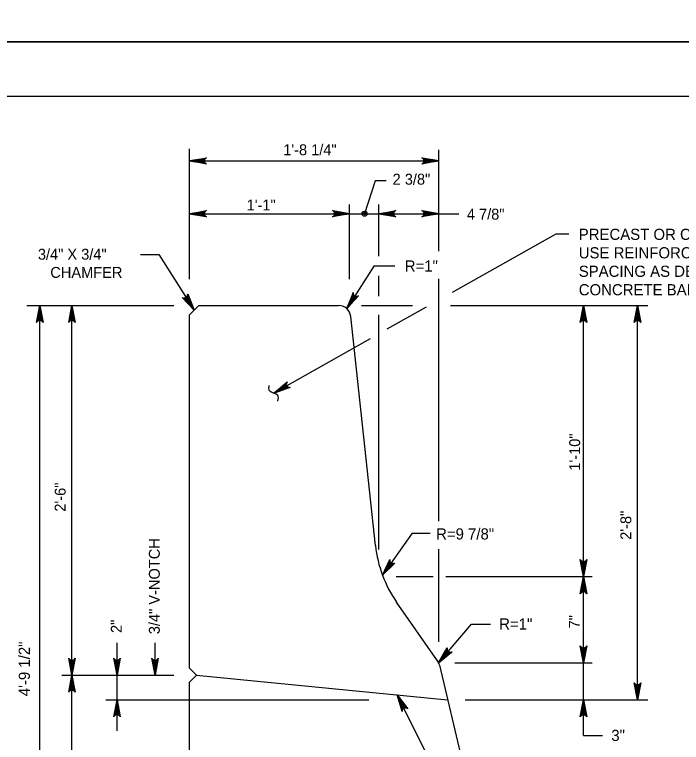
# Model space of a CAD drawing. Extents: x 638167 to 640248, y 296544 to 298920.
# Drawn here: x 638719.6 to 638903, y 296945.9 to 297146 of the extents above; entities that cross this region are included whole.
import ezdxf

# ---------------------------------------------------------------- set-up
doc = ezdxf.new("R2010")
doc.units = 0
for name, color, linetype in [('1', 7, 'Continuous'), ('57', 7, 'Continuous'), ('PLT-BNDY', 7, 'Continuous')]:
    doc.layers.add(name, color=color, linetype=linetype)

# ---------------------------------------------------------------- blocks, each defined once
blk = doc.blocks.new('DIMDOT')
at = {"layer": '57'}
for radius in [2, 1]:
    blk.add_circle((0, 0), radius, dxfattribs=at)

msp = doc.modelspace()

# ---------------------------------------------------------------- linework, layer by layer
at = {"layer": '1'}
for p, q in [((638991.78, 297123.48), (638205.78, 297123.48)), ((638767.69, 297073.29), (638767.69, 297109.06)), ((638836.27, 297080.95), (638836.27, 297108.82)), ((638767.69, 297105.76), (638836.27, 297105.76)), ((638818.74, 297100.3), (638815.85, 297091.25)), ((638821.8, 297100.3), (638818.74, 297100.3)), ((638811.71, 297073.29), (638811.71, 297093.78)), ((638819.76, 297079.59), (638819.76, 297093.78)), ((638767.69, 297091.25), (638841.77, 297091.25)), ((638868.44, 297085.64), (638839.96, 297069.59)), ((638872.02, 297085.64), (638868.44, 297085.64)), ((638754.24, 297080.01), (638759.28, 297080.01)), ((638759.28, 297080.01), (638768.96, 297064.76)), ((638818.35, 297076.85), (638810.94, 297065.16)), ((638824.19, 297076.85), (638818.35, 297076.85)), ((638819.76, 297068.55), (638819.76, 297074.16)), ((638836.27, 297006.73), (638836.27, 297073.31)), ((638722.94, 297066.03), (638763.35, 297066.03)), ((638726.51, 296871.29), (638726.51, 297066.03)), ((638735.34, 296871.29), (638735.34, 297066.03)), ((638770.23, 297066.03), (638767.69, 297063.49)), ((638770.23, 297066.03), (638808.67, 297066.03)), ((638814.98, 297066.03), (638829.05, 297066.03)), ((638832.8, 297065.56), (638822.01, 297059.48)), ((638839.46, 297066.03), (638893.73, 297066.03)), ((638876.07, 296947.88), (638876.07, 297066.03)), ((638890.92, 296957.66), (638890.92, 297066.03)), ((638767.69, 296966.33), (638767.69, 297063.49)), ((638818.84, 297000.03), (638812.04, 297063.01)), ((638819.76, 296998.93), (638819.76, 297063.46)), ((638817.37, 297056.87), (638790.86, 297041.93)), ((638828.98, 297003.48), (638820.77, 296991.9)), ((638828.98, 297003.48), (638833.87, 297003.48)), ((638836.27, 296973.61), (638836.27, 296999.09)), ((638824.58, 296991.52), (638834.67, 296991.52)), ((638838.19, 296991.52), (638878.49, 296991.52)), ((638835.9, 296968.34), (638824.65, 296984.5)), ((638836.21, 296967.79), (638845.27, 296978.42)), ((638845.27, 296978.42), (638850.46, 296978.42)), ((638747.76, 296949.1), (638747.76, 296973.33)), ((638758.21, 296964.43), (638758.21, 296973.33)), ((638767.69, 296966.33), (638769.59, 296964.43)), ((638836.42, 296967.19), (638859.13, 296871.29)), ((638840.7, 296967.82), (638878.49, 296967.82)), ((638732.58, 296964.43), (638763.35, 296964.43)), ((638767.69, 296962.52), (638769.59, 296964.43)), ((638769.59, 296964.43), (638838.68, 296957.66)), ((638767.69, 296872.99), (638767.69, 296962.52)), ((638839.5, 296929.46), (638824.85, 296959.01)), ((638744.64, 296957.66), (638816.99, 296957.66)), ((638843.52, 296957.66), (638893.73, 296957.66)), ((638876.07, 296947.88), (638881.3, 296947.88))]:
    msp.add_line(p, q, dxfattribs=at)
for points in [[(638767.69, 297105.76), (638772.39, 297106.64), (638772.2, 297106.52), (638772.02, 297106.39), (638771.93, 297106.24), (638771.84, 297106.08), (638771.81, 297105.92), (638771.78, 297105.76), (638771.81, 297105.61), (638771.84, 297105.45), (638771.93, 297105.29), (638772.02, 297105.13), (638772.2, 297105.01), (638772.39, 297104.88), (638767.69, 297105.76), (638772.2, 297105.01), (638772.02, 297105.13), (638767.69, 297105.76), (638771.93, 297105.29), (638771.84, 297105.45), (638767.69, 297105.76), (638771.81, 297105.61), (638771.78, 297105.76), (638767.69, 297105.76), (638771.81, 297105.92), (638771.84, 297106.08), (638767.69, 297105.76), (638771.93, 297106.24), (638772.02, 297106.39), (638767.69, 297105.76), (638772.2, 297106.52)], [(638836.27, 297105.76), (638831.57, 297104.88), (638831.75, 297105.01), (638831.93, 297105.13), (638832.03, 297105.29), (638832.12, 297105.45), (638832.15, 297105.61), (638832.17, 297105.76), (638832.15, 297105.92), (638832.12, 297106.08), (638832.03, 297106.24), (638831.93, 297106.39), (638831.75, 297106.52), (638831.57, 297106.64), (638836.27, 297105.76), (638831.75, 297106.52), (638831.93, 297106.39), (638836.27, 297105.76), (638832.03, 297106.24), (638832.12, 297106.08), (638836.27, 297105.76), (638832.15, 297105.92), (638832.17, 297105.76), (638836.27, 297105.76), (638832.15, 297105.61), (638832.12, 297105.45), (638836.27, 297105.76), (638832.03, 297105.29), (638831.93, 297105.13), (638836.27, 297105.76), (638831.75, 297105.01)], [(638767.69, 297091.25), (638772.39, 297092.13), (638772.2, 297092), (638772.02, 297091.88), (638771.93, 297091.72), (638771.84, 297091.56), (638771.81, 297091.41), (638771.78, 297091.25), (638771.81, 297091.09), (638771.84, 297090.93), (638771.93, 297090.78), (638772.02, 297090.62), (638772.2, 297090.49), (638772.39, 297090.37), (638767.69, 297091.25), (638772.2, 297090.49), (638772.02, 297090.62), (638767.69, 297091.25), (638771.93, 297090.78), (638771.84, 297090.93), (638767.69, 297091.25), (638771.81, 297091.09), (638771.78, 297091.25), (638767.69, 297091.25), (638771.81, 297091.41), (638771.84, 297091.56), (638767.69, 297091.25), (638771.93, 297091.72), (638772.02, 297091.88), (638767.69, 297091.25), (638772.2, 297092)], [(638811.71, 297091.25), (638807.02, 297090.37), (638807.2, 297090.49), (638807.38, 297090.62), (638807.47, 297090.78), (638807.57, 297090.93), (638807.59, 297091.09), (638807.62, 297091.25), (638807.59, 297091.41), (638807.57, 297091.56), (638807.47, 297091.72), (638807.38, 297091.88), (638807.2, 297092), (638807.02, 297092.13), (638811.71, 297091.25), (638807.2, 297092), (638807.38, 297091.88), (638811.71, 297091.25), (638807.47, 297091.72), (638807.57, 297091.56), (638811.71, 297091.25), (638807.59, 297091.41), (638807.62, 297091.25), (638811.71, 297091.25), (638807.59, 297091.09), (638807.57, 297090.93), (638811.71, 297091.25), (638807.47, 297090.78), (638807.38, 297090.62), (638811.71, 297091.25), (638807.2, 297090.49)], [(638819.76, 297091.25), (638824.46, 297092.13), (638824.27, 297092), (638824.09, 297091.88), (638824, 297091.72), (638823.91, 297091.56), (638823.88, 297091.41), (638823.85, 297091.25), (638823.88, 297091.09), (638823.91, 297090.93), (638824, 297090.78), (638824.09, 297090.62), (638824.27, 297090.49), (638824.46, 297090.37), (638819.76, 297091.25), (638824.27, 297090.49), (638824.09, 297090.62), (638819.76, 297091.25), (638824, 297090.78), (638823.91, 297090.93), (638819.76, 297091.25), (638823.88, 297091.09), (638823.85, 297091.25), (638819.76, 297091.25), (638823.88, 297091.41), (638823.91, 297091.56), (638819.76, 297091.25), (638824, 297091.72), (638824.09, 297091.88), (638819.76, 297091.25), (638824.27, 297092)], [(638836.27, 297091.25), (638831.57, 297090.37), (638831.75, 297090.49), (638831.93, 297090.62), (638832.03, 297090.78), (638832.12, 297090.93), (638832.15, 297091.09), (638832.17, 297091.25), (638832.15, 297091.41), (638832.12, 297091.56), (638832.03, 297091.72), (638831.93, 297091.88), (638831.75, 297092), (638831.57, 297092.13), (638836.27, 297091.25), (638831.75, 297092), (638831.93, 297091.88), (638836.27, 297091.25), (638832.03, 297091.72), (638832.12, 297091.56), (638836.27, 297091.25), (638832.15, 297091.41), (638832.17, 297091.25), (638836.27, 297091.25), (638832.15, 297091.09), (638832.12, 297090.93), (638836.27, 297091.25), (638832.03, 297090.78), (638831.93, 297090.62), (638836.27, 297091.25), (638831.75, 297090.49)], [(638768.96, 297064.76), (638765.7, 297068.25), (638765.9, 297068.17), (638766.1, 297068.08), (638766.29, 297068.09), (638766.47, 297068.09), (638766.62, 297068.16), (638766.76, 297068.22), (638766.88, 297068.32), (638767, 297068.43), (638767.08, 297068.59), (638767.17, 297068.76), (638767.18, 297068.98), (638767.19, 297069.2), (638768.96, 297064.76), (638767.18, 297068.98), (638767.17, 297068.76), (638768.96, 297064.76), (638767.08, 297068.59), (638767, 297068.43), (638768.96, 297064.76), (638766.88, 297068.32), (638766.76, 297068.22), (638768.96, 297064.76), (638766.62, 297068.16), (638766.47, 297068.09), (638768.96, 297064.76), (638766.29, 297068.09), (638766.1, 297068.08), (638768.96, 297064.76), (638765.9, 297068.17)], [(638810.94, 297065.16), (638814.2, 297068.66), (638813.99, 297068.57), (638813.79, 297068.49), (638813.61, 297068.49), (638813.42, 297068.5), (638813.28, 297068.56), (638813.13, 297068.62), (638813.01, 297068.73), (638812.89, 297068.83), (638812.81, 297069), (638812.73, 297069.16), (638812.72, 297069.38), (638812.71, 297069.6), (638810.94, 297065.16), (638812.72, 297069.38), (638812.73, 297069.16), (638810.94, 297065.16), (638812.81, 297069), (638812.89, 297068.83), (638810.94, 297065.16), (638813.01, 297068.73), (638813.13, 297068.62), (638810.94, 297065.16), (638813.28, 297068.56), (638813.42, 297068.5), (638810.94, 297065.16), (638813.61, 297068.49), (638813.79, 297068.49), (638810.94, 297065.16), (638813.99, 297068.57)], [(638726.51, 297066.03), (638727.4, 297061.33), (638727.27, 297061.51), (638727.14, 297061.69), (638726.99, 297061.79), (638726.83, 297061.88), (638726.67, 297061.91), (638726.51, 297061.93), (638726.36, 297061.91), (638726.2, 297061.88), (638726.04, 297061.79), (638725.88, 297061.69), (638725.76, 297061.51), (638725.63, 297061.33), (638726.51, 297066.03), (638725.76, 297061.51), (638725.88, 297061.69), (638726.51, 297066.03), (638726.04, 297061.79), (638726.2, 297061.88), (638726.51, 297066.03), (638726.36, 297061.91), (638726.51, 297061.93), (638726.51, 297066.03), (638726.67, 297061.91), (638726.83, 297061.88), (638726.51, 297066.03), (638726.99, 297061.79), (638727.14, 297061.69), (638726.51, 297066.03), (638727.27, 297061.51)], [(638735.34, 297066.03), (638736.22, 297061.33), (638736.1, 297061.51), (638735.97, 297061.69), (638735.81, 297061.79), (638735.66, 297061.88), (638735.5, 297061.91), (638735.34, 297061.93), (638735.18, 297061.91), (638735.03, 297061.88), (638734.87, 297061.79), (638734.71, 297061.69), (638734.59, 297061.51), (638734.46, 297061.33), (638735.34, 297066.03), (638734.59, 297061.51), (638734.71, 297061.69), (638735.34, 297066.03), (638734.87, 297061.79), (638735.03, 297061.88), (638735.34, 297066.03), (638735.18, 297061.91), (638735.34, 297061.93), (638735.34, 297066.03), (638735.5, 297061.91), (638735.66, 297061.88), (638735.34, 297066.03), (638735.81, 297061.79), (638735.97, 297061.69), (638735.34, 297066.03), (638736.1, 297061.51)], [(638876.07, 297066.03), (638876.96, 297061.33), (638876.83, 297061.51), (638876.7, 297061.69), (638876.55, 297061.79), (638876.39, 297061.88), (638876.23, 297061.91), (638876.07, 297061.93), (638875.92, 297061.91), (638875.76, 297061.88), (638875.6, 297061.79), (638875.44, 297061.69), (638875.32, 297061.51), (638875.19, 297061.33), (638876.07, 297066.03), (638875.32, 297061.51), (638875.44, 297061.69), (638876.07, 297066.03), (638875.6, 297061.79), (638875.76, 297061.88), (638876.07, 297066.03), (638875.92, 297061.91), (638876.07, 297061.93), (638876.07, 297066.03), (638876.23, 297061.91), (638876.39, 297061.88), (638876.07, 297066.03), (638876.55, 297061.79), (638876.7, 297061.69), (638876.07, 297066.03), (638876.83, 297061.51)], [(638890.92, 297066.03), (638891.8, 297061.33), (638891.67, 297061.51), (638891.55, 297061.69), (638891.39, 297061.79), (638891.23, 297061.88), (638891.07, 297061.91), (638890.92, 297061.93), (638890.76, 297061.91), (638890.6, 297061.88), (638890.44, 297061.79), (638890.29, 297061.69), (638890.16, 297061.51), (638890.04, 297061.33), (638890.92, 297066.03), (638890.16, 297061.51), (638890.29, 297061.69), (638890.92, 297066.03), (638890.44, 297061.79), (638890.6, 297061.88), (638890.92, 297066.03), (638890.76, 297061.91), (638890.92, 297061.93), (638890.92, 297066.03), (638891.07, 297061.91), (638891.23, 297061.88), (638890.92, 297066.03), (638891.39, 297061.79), (638891.55, 297061.69), (638890.92, 297066.03), (638891.67, 297061.51)], [(638790.86, 297041.93), (638794.52, 297045.01), (638794.43, 297044.81), (638794.33, 297044.61), (638794.33, 297044.43), (638794.32, 297044.25), (638794.38, 297044.1), (638794.43, 297043.94), (638794.53, 297043.82), (638794.63, 297043.7), (638794.79, 297043.61), (638794.95, 297043.51), (638795.17, 297043.49), (638795.39, 297043.47), (638790.86, 297041.93), (638795.17, 297043.49), (638794.95, 297043.51), (638790.86, 297041.93), (638794.79, 297043.61), (638794.63, 297043.7), (638790.86, 297041.93), (638794.53, 297043.82), (638794.43, 297043.94), (638790.86, 297041.93), (638794.38, 297044.1), (638794.32, 297044.25), (638790.86, 297041.93), (638794.33, 297044.43), (638794.33, 297044.61), (638790.86, 297041.93), (638794.43, 297044.81)], [(638820.77, 296991.9), (638822.77, 296996.24), (638822.76, 296996.02), (638822.76, 296995.8), (638822.84, 296995.63), (638822.91, 296995.47), (638823.02, 296995.35), (638823.14, 296995.24), (638823.28, 296995.17), (638823.43, 296995.1), (638823.61, 296995.09), (638823.79, 296995.07), (638824, 296995.15), (638824.2, 296995.22), (638820.77, 296991.9), (638824, 296995.15), (638823.79, 296995.07), (638820.77, 296991.9), (638823.61, 296995.09), (638823.43, 296995.1), (638820.77, 296991.9), (638823.28, 296995.17), (638823.14, 296995.24), (638820.77, 296991.9), (638823.02, 296995.35), (638822.91, 296995.47), (638820.77, 296991.9), (638822.84, 296995.63), (638822.76, 296995.8), (638820.77, 296991.9), (638822.76, 296996.02)], [(638876.07, 296991.52), (638875.19, 296996.22), (638875.32, 296996.04), (638875.44, 296995.86), (638875.6, 296995.76), (638875.76, 296995.67), (638875.92, 296995.64), (638876.07, 296995.62), (638876.23, 296995.64), (638876.39, 296995.67), (638876.55, 296995.76), (638876.7, 296995.86), (638876.83, 296996.04), (638876.96, 296996.22), (638876.07, 296991.52), (638876.83, 296996.04), (638876.7, 296995.86), (638876.07, 296991.52), (638876.55, 296995.76), (638876.39, 296995.67), (638876.07, 296991.52), (638876.23, 296995.64), (638876.07, 296995.62), (638876.07, 296991.52), (638875.92, 296995.64), (638875.76, 296995.67), (638876.07, 296991.52), (638875.6, 296995.76), (638875.44, 296995.86), (638876.07, 296991.52), (638875.32, 296996.04)], [(638876.07, 296991.52), (638876.96, 296986.82), (638876.83, 296987.01), (638876.7, 296987.19), (638876.55, 296987.28), (638876.39, 296987.37), (638876.23, 296987.4), (638876.07, 296987.43), (638875.92, 296987.4), (638875.76, 296987.37), (638875.6, 296987.28), (638875.44, 296987.19), (638875.32, 296987.01), (638875.19, 296986.82), (638876.07, 296991.52), (638875.32, 296987.01), (638875.44, 296987.19), (638876.07, 296991.52), (638875.6, 296987.28), (638875.76, 296987.37), (638876.07, 296991.52), (638875.92, 296987.4), (638876.07, 296987.43), (638876.07, 296991.52), (638876.23, 296987.4), (638876.39, 296987.37), (638876.07, 296991.52), (638876.55, 296987.28), (638876.7, 296987.19), (638876.07, 296991.52), (638876.83, 296987.01)], [(638876.07, 296967.82), (638875.19, 296972.51), (638875.32, 296972.33), (638875.44, 296972.15), (638875.6, 296972.06), (638875.76, 296971.96), (638875.92, 296971.94), (638876.07, 296971.91), (638876.23, 296971.94), (638876.39, 296971.96), (638876.55, 296972.06), (638876.7, 296972.15), (638876.83, 296972.33), (638876.96, 296972.51), (638876.07, 296967.82), (638876.83, 296972.33), (638876.7, 296972.15), (638876.07, 296967.82), (638876.55, 296972.06), (638876.39, 296971.96), (638876.07, 296967.82), (638876.23, 296971.94), (638876.07, 296971.91), (638876.07, 296967.82), (638875.92, 296971.94), (638875.76, 296971.96), (638876.07, 296967.82), (638875.6, 296972.06), (638875.44, 296972.15), (638876.07, 296967.82), (638875.32, 296972.33)], [(638836.21, 296967.79), (638838.59, 296971.94), (638838.57, 296971.72), (638838.55, 296971.5), (638838.61, 296971.33), (638838.67, 296971.15), (638838.77, 296971.03), (638838.87, 296970.91), (638839.01, 296970.83), (638839.14, 296970.74), (638839.33, 296970.71), (638839.51, 296970.68), (638839.72, 296970.74), (638839.93, 296970.8), (638836.21, 296967.79), (638839.72, 296970.74), (638839.51, 296970.68), (638836.21, 296967.79), (638839.33, 296970.71), (638839.14, 296970.74), (638836.21, 296967.79), (638839.01, 296970.83), (638838.87, 296970.91), (638836.21, 296967.79), (638838.77, 296971.03), (638838.67, 296971.15), (638836.21, 296967.79), (638838.61, 296971.33), (638838.55, 296971.5), (638836.21, 296967.79), (638838.57, 296971.72)], [(638735.34, 296964.43), (638734.46, 296969.13), (638734.59, 296968.95), (638734.71, 296968.76), (638734.87, 296968.67), (638735.03, 296968.58), (638735.18, 296968.55), (638735.34, 296968.52), (638735.5, 296968.55), (638735.66, 296968.58), (638735.81, 296968.67), (638735.97, 296968.76), (638736.1, 296968.95), (638736.22, 296969.13), (638735.34, 296964.43), (638736.1, 296968.95), (638735.97, 296968.76), (638735.34, 296964.43), (638735.81, 296968.67), (638735.66, 296968.58), (638735.34, 296964.43), (638735.5, 296968.55), (638735.34, 296968.52), (638735.34, 296964.43), (638735.18, 296968.55), (638735.03, 296968.58), (638735.34, 296964.43), (638734.87, 296968.67), (638734.71, 296968.76), (638735.34, 296964.43), (638734.59, 296968.95)], [(638747.76, 296964.43), (638746.88, 296969.13), (638747, 296968.95), (638747.13, 296968.76), (638747.29, 296968.67), (638747.44, 296968.58), (638747.6, 296968.55), (638747.76, 296968.52), (638747.92, 296968.55), (638748.07, 296968.58), (638748.23, 296968.67), (638748.39, 296968.76), (638748.51, 296968.95), (638748.64, 296969.13), (638747.76, 296964.43), (638748.51, 296968.95), (638748.39, 296968.76), (638747.76, 296964.43), (638748.23, 296968.67), (638748.07, 296968.58), (638747.76, 296964.43), (638747.92, 296968.55), (638747.76, 296968.52), (638747.76, 296964.43), (638747.6, 296968.55), (638747.44, 296968.58), (638747.76, 296964.43), (638747.29, 296968.67), (638747.13, 296968.76), (638747.76, 296964.43), (638747, 296968.95)], [(638758.21, 296964.43), (638757.33, 296969.13), (638757.45, 296968.95), (638757.58, 296968.76), (638757.74, 296968.67), (638757.89, 296968.58), (638758.05, 296968.55), (638758.21, 296968.52), (638758.37, 296968.55), (638758.52, 296968.58), (638758.68, 296968.67), (638758.84, 296968.76), (638758.97, 296968.95), (638759.09, 296969.13), (638758.21, 296964.43), (638758.97, 296968.95), (638758.84, 296968.76), (638758.21, 296964.43), (638758.68, 296968.67), (638758.52, 296968.58), (638758.21, 296964.43), (638758.37, 296968.55), (638758.21, 296968.52), (638758.21, 296964.43), (638758.05, 296968.55), (638757.89, 296968.58), (638758.21, 296964.43), (638757.74, 296968.67), (638757.58, 296968.76), (638758.21, 296964.43), (638757.45, 296968.95)], [(638735.34, 296964.43), (638736.22, 296959.73), (638736.1, 296959.91), (638735.97, 296960.09), (638735.81, 296960.19), (638735.66, 296960.28), (638735.5, 296960.31), (638735.34, 296960.33), (638735.18, 296960.31), (638735.03, 296960.28), (638734.87, 296960.19), (638734.71, 296960.09), (638734.59, 296959.91), (638734.46, 296959.73), (638735.34, 296964.43), (638734.59, 296959.91), (638734.71, 296960.09), (638735.34, 296964.43), (638734.87, 296960.19), (638735.03, 296960.28), (638735.34, 296964.43), (638735.18, 296960.31), (638735.34, 296960.33), (638735.34, 296964.43), (638735.5, 296960.31), (638735.66, 296960.28), (638735.34, 296964.43), (638735.81, 296960.19), (638735.97, 296960.09), (638735.34, 296964.43), (638736.1, 296959.91)], [(638890.92, 296957.66), (638890.04, 296962.35), (638890.16, 296962.17), (638890.29, 296961.99), (638890.44, 296961.9), (638890.6, 296961.8), (638890.76, 296961.78), (638890.92, 296961.75), (638891.07, 296961.78), (638891.23, 296961.8), (638891.39, 296961.9), (638891.55, 296961.99), (638891.67, 296962.17), (638891.8, 296962.35), (638890.92, 296957.66), (638891.67, 296962.17), (638891.55, 296961.99), (638890.92, 296957.66), (638891.39, 296961.9), (638891.23, 296961.8), (638890.92, 296957.66), (638891.07, 296961.78), (638890.92, 296961.75), (638890.92, 296957.66), (638890.76, 296961.78), (638890.6, 296961.8), (638890.92, 296957.66), (638890.44, 296961.9), (638890.29, 296961.99), (638890.92, 296957.66), (638890.16, 296962.17)], [(638824.85, 296959.01), (638827.72, 296955.19), (638827.53, 296955.3), (638827.34, 296955.41), (638827.16, 296955.42), (638826.97, 296955.43), (638826.82, 296955.39), (638826.67, 296955.34), (638826.54, 296955.25), (638826.41, 296955.15), (638826.31, 296955), (638826.21, 296954.85), (638826.18, 296954.63), (638826.15, 296954.41), (638824.85, 296959.01), (638826.18, 296954.63), (638826.21, 296954.85), (638824.85, 296959.01), (638826.31, 296955), (638826.41, 296955.15), (638824.85, 296959.01), (638826.54, 296955.25), (638826.67, 296955.34), (638824.85, 296959.01), (638826.82, 296955.39), (638826.97, 296955.43), (638824.85, 296959.01), (638827.16, 296955.42), (638827.34, 296955.41), (638824.85, 296959.01), (638827.53, 296955.3)], [(638747.76, 296957.66), (638748.64, 296952.96), (638748.51, 296953.14), (638748.39, 296953.32), (638748.23, 296953.41), (638748.07, 296953.51), (638747.92, 296953.53), (638747.76, 296953.56), (638747.6, 296953.53), (638747.44, 296953.51), (638747.29, 296953.41), (638747.13, 296953.32), (638747, 296953.14), (638746.88, 296952.96), (638747.76, 296957.66), (638747, 296953.14), (638747.13, 296953.32), (638747.76, 296957.66), (638747.29, 296953.41), (638747.44, 296953.51), (638747.76, 296957.66), (638747.6, 296953.53), (638747.76, 296953.56), (638747.76, 296957.66), (638747.92, 296953.53), (638748.07, 296953.51), (638747.76, 296957.66), (638748.23, 296953.41), (638748.39, 296953.32), (638747.76, 296957.66), (638748.51, 296953.14)], [(638876.07, 296957.66), (638876.96, 296952.96), (638876.83, 296953.14), (638876.7, 296953.32), (638876.55, 296953.41), (638876.39, 296953.51), (638876.23, 296953.53), (638876.07, 296953.56), (638875.92, 296953.53), (638875.76, 296953.51), (638875.6, 296953.41), (638875.44, 296953.32), (638875.32, 296953.14), (638875.19, 296952.96), (638876.07, 296957.66), (638875.32, 296953.14), (638875.44, 296953.32), (638876.07, 296957.66), (638875.6, 296953.41), (638875.76, 296953.51), (638876.07, 296957.66), (638875.92, 296953.53), (638876.07, 296953.56), (638876.07, 296957.66), (638876.23, 296953.53), (638876.39, 296953.51), (638876.07, 296957.66), (638876.55, 296953.41), (638876.7, 296953.32), (638876.07, 296957.66), (638876.83, 296953.14)]]:
    msp.add_lwpolyline(points, dxfattribs=at)
for centre, radius, start, end in [((638808.67, 297062.64), 3.39, 6.163, 90), ((638852.09, 297003.62), 33.44, 186.163, 214.8545), ((638833.12, 296966.41), 3.39, 13.3232, 34.8545)]:
    msp.add_arc(centre, radius, start, end, dxfattribs=at)
msp.add_spline([(638792.02, 297039.77), (638791.99, 297041.31), (638789.72, 297042.56), (638789.63, 297044.05)], degree=3, dxfattribs=at)
at = {"layer": 'PLT-BNDY'}
for points in [[(638166.78, 297732.48), (639007.78, 297732.48), (639007.78, 297138.48), (638166.78, 297138.48)], [(638166.78, 297138.48), (639007.78, 297138.48), (639007.78, 296544.48), (638166.78, 296544.48)]]:
    msp.add_lwpolyline(points, close=True, dxfattribs=at)

# ---------------------------------------------------------------- block references
at = {"layer": '1', "xscale": 0.349999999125, "yscale": 0.349999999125}
msp.add_blockref('DIMDOT', (638815.85, 297091.25), dxfattribs=at)

# ---------------------------------------------------------------- texts
at = {"layer": '1'}
for s, height, p in [('1\'-8 1/4"', 3, (638793.48, 297107.32)), ('2 3/8"', 3, (638823.56, 297099.22)), ('1\'-1"', 3, (638783.41, 297092.14)), ('4 7/8"', 3, (638843.98, 297089.61)), ('PRECAST OR CAST-IN-PLACE BARRIER.', 3.072, (638874.76, 297084.04)), ('USE REINFORCEMENT BAR SIZE AND', 3.072, (638874.76, 297078.97)), ('3/4" X 3/4"', 3, (638725.99, 297078.61)), ('R=1"', 3.072, (638826.9, 297075.35)), ('CHAMFER', 3, (638729.41, 297073.61)), ('SPACING AS DETAILED FOR THE F-SHAPE', 3.072, (638874.76, 297073.89)), ('CONCRETE BARRIER, SEE SHEETS 2 & 3.', 3.072, (638874.76, 297068.82)), ('R=9 7/8"', 3.072, (638835.52, 297001.71)), ('R=1"', 3.072, (638852.88, 296976.97)), ('3"', 3.072, (638883.71, 296946.34))]:
    msp.add_text(s, height=height, dxfattribs=at).set_placement(p)
for s, height, p in [('1\'-10"', 3, (638875.14, 297020.63)), ('2\'-6"', 3, (638733.63, 297009.36)), ('2\'-8"', 3, (638889.21, 297001.63)), ('3/4" V-NOTCH', 3, (638759.52, 296975.68)), ('7"', 3, (638875.04, 296977.28)), ('2"', 3, (638749.05, 296976.02)), ('4\'-9 1/2"', 3.072, (638723.78, 296958.64))]:
    msp.add_text(s, height=height, rotation=90, dxfattribs=at).set_placement(p)

doc.saveas('drawing.dxf')
